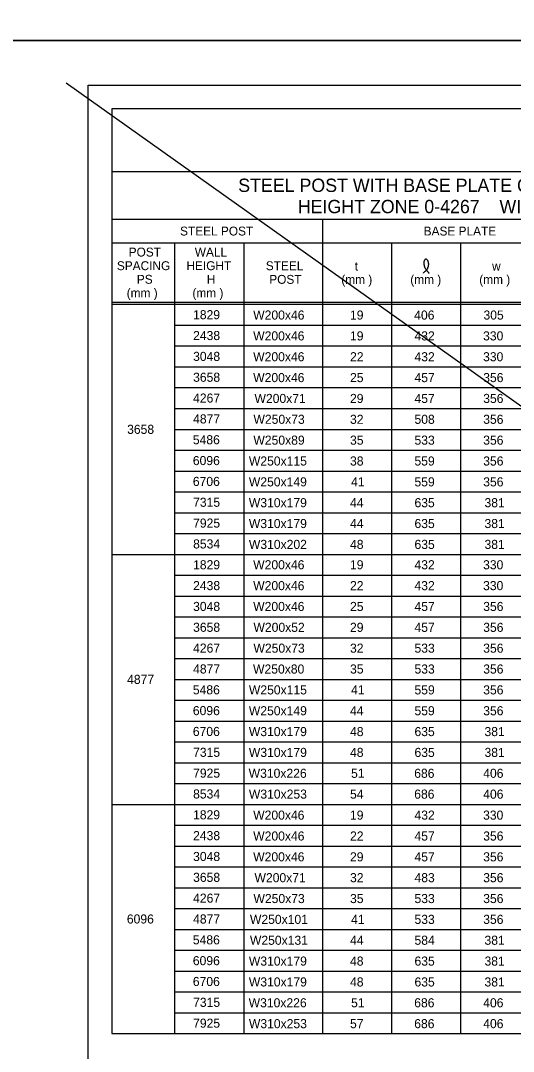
# Model space of a CAD drawing. Extents: x 3475 to 6558, y -3780 to 1166.
# Drawn here: x 5460.5 to 5627.2, y -957.8 to -609.5 of the extents above; entities that cross this region are included whole.
import ezdxf

# ---------------------------------------------------------------- set-up
doc = ezdxf.new("R2010")
doc.units = 0
for name, color, linetype in [('1', 7, 'Continuous'), ('2', 7, 'Continuous'), ('PLT-BNDY', 7, 'Continuous')]:
    doc.layers.add(name, color=color, linetype=linetype)

msp = doc.modelspace()

# ---------------------------------------------------------------- linework, layer by layer
at = {"layer": '1'}
for p, q in [((5475.9, -630.59), (6271.14, -1194.98)), ((5491.33, -639.3), (5491.33, -951.79)), ((5822.67, -639.3), (5491.33, -639.3)), ((5822.67, -660.64), (5491.33, -660.64)), ((5491.33, -676.64), (5822.67, -676.64)), ((5562.67, -676.64), (5562.67, -951.79)), ((5491.33, -684.64), (5822.67, -684.64)), ((5491.33, -684.64), (5559.34, -684.64)), ((5491.33, -684.64), (5559.34, -684.64)), ((5491.33, -684.64), (5559.34, -684.64)), ((5512.67, -951.79), (5512.67, -684.64)), ((5536, -684.64), (5536, -951.79)), ((5586, -684.64), (5586, -951.79)), ((5609.34, -684.64), (5609.34, -951.79)), ((5491.33, -704.64), (5822.67, -704.64)), ((5491.33, -705.39), (5822.67, -705.39)), ((5512.67, -712.43), (5822.67, -712.43)), ((5512.67, -719.47), (5822.67, -719.47)), ((5512.67, -726.51), (5822.67, -726.51)), ((5512.67, -733.55), (5822.67, -733.55)), ((5512.67, -740.59), (5822.67, -740.59)), ((5512.67, -747.63), (5822.67, -747.63)), ((5512.67, -754.67), (5822.67, -754.67)), ((5512.67, -761.71), (5822.67, -761.71)), ((5512.67, -768.75), (5822.67, -768.75)), ((5512.67, -775.79), (5822.67, -775.79)), ((5512.67, -782.83), (5822.67, -782.83)), ((5491.33, -789.87), (5822.67, -789.87)), ((5512.67, -796.91), (5822.67, -796.91)), ((5512.67, -803.95), (5822.67, -803.95)), ((5512.67, -810.99), (5822.67, -810.99)), ((5512.67, -818.03), (5822.67, -818.03)), ((5512.67, -825.07), (5822.67, -825.07)), ((5512.67, -832.11), (5822.67, -832.11)), ((5512.67, -839.15), (5822.67, -839.15)), ((5512.67, -846.19), (5822.67, -846.19)), ((5512.67, -853.23), (5822.67, -853.23)), ((5512.67, -860.27), (5822.67, -860.27)), ((5512.67, -867.31), (5822.67, -867.31)), ((5491.33, -874.35), (5822.67, -874.35)), ((5512.67, -881.39), (5822.67, -881.39)), ((5512.67, -888.43), (5822.67, -888.43)), ((5512.67, -895.47), (5822.67, -895.47)), ((5512.67, -902.51), (5822.67, -902.51)), ((5512.67, -909.55), (5822.67, -909.55)), ((5512.67, -916.59), (5822.67, -916.59)), ((5512.67, -923.63), (5822.67, -923.63)), ((5512.67, -930.67), (5822.67, -930.67)), ((5512.67, -937.71), (5822.67, -937.71)), ((5512.67, -944.75), (5822.67, -944.75)), ((5491.33, -951.79), (5822.67, -951.79))]:
    msp.add_line(p, q, dxfattribs=at)
msp.add_spline([(5596.73, -694.81), (5596.93, -694.64), (5597.05, -694.51), (5597.26, -694.31), (5597.41, -694.14), (5597.69, -693.94), (5597.89, -693.68), (5598.07, -693.49), (5598.19, -693.26), (5598.3, -693), (5598.37, -692.77), (5598.46, -692.54), (5598.48, -692.35), (5598.52, -692.1), (5598.53, -691.88), (5598.52, -691.63), (5598.47, -691.38), (5598.42, -691.14), (5598.36, -690.91), (5598.27, -690.68), (5598.2, -690.54), (5598.11, -690.44), (5598.01, -690.35), (5597.91, -690.26), (5597.8, -690.2), (5597.72, -690.18), (5597.55, -690.18), (5597.45, -690.2), (5597.31, -690.26), (5597.21, -690.34), (5597.15, -690.42), (5597.09, -690.54), (5597.01, -690.66), (5596.98, -690.8), (5596.94, -690.91), (5596.91, -691.15), (5596.88, -691.32), (5596.91, -691.51), (5596.91, -691.71), (5596.94, -691.98), (5596.97, -692.22), (5597, -692.38), (5597.08, -692.6), (5597.17, -692.83), (5597.27, -693.03), (5597.37, -693.22), (5597.49, -693.45), (5597.68, -693.63), (5597.8, -693.84), (5597.94, -694), (5598.05, -694.18), (5598.19, -694.35), (5598.32, -694.52), (5598.43, -694.63), (5598.54, -694.76), (5598.65, -694.93)], degree=3, dxfattribs=at)
at = {"layer": '2'}
for p, q in [((5483.34, -1195.31), (5483.34, -631.31)), ((5483.34, -631.31), (6269.34, -631.31))]:
    msp.add_line(p, q, dxfattribs=at)
at = {"layer": 'PLT-BNDY'}
for points in [[(5443.34, -22.31), (6284.34, -22.31), (6284.34, -616.31), (5443.34, -616.31)], [(5443.34, -616.31), (6284.34, -616.31), (6284.34, -1210.31), (5443.34, -1210.31)]]:
    msp.add_lwpolyline(points, close=True, dxfattribs=at)

# ---------------------------------------------------------------- texts
at = {"layer": '1'}
for s, height, p in [('STEEL POST WITH BASE PLATE CONNECTION TO SPREAD FOOTING', 4.5001, (5534.1, -667.43)), ('HEIGHT ZONE 0-4267    WIND PRESSURE = 0.96 kPa', 4.5001, (5554.26, -674.6)), ('STEEL POST', 3, (5514.44, -682.14)), ('BASE PLATE', 3, (5596.84, -682.14)), ('POST', 3, (5497.06, -689.24)), ('WALL', 3, (5519.42, -689.24)), ('SPACING', 3, (5493.06, -693.84)), ('HEIGHT', 3, (5516.59, -693.84)), ('STEEL', 3, (5543.44, -693.86)), ('t', 3, (5573.5, -694)), ('w', 3, (5619.98, -694)), ('PS', 3, (5499.82, -698.44)), ('H', 3, (5523.47, -698.44)), ('POST', 3, (5544.61, -698.46)), ('(mm )', 3, (5568.98, -698.5)), ('(mm )', 3, (5592.31, -698.5)), ('(mm )', 3, (5615.64, -698.5)), ('(mm )', 3, (5496.39, -703.04)), ('(mm )', 3, (5518.62, -703.04)), ('1829', 3.07, (5518.84, -710.44)), ('W200x46', 3.07, (5539.17, -710.55)), ('19', 3.07, (5571.92, -710.55)), ('406', 3.07, (5593.64, -710.55)), ('305', 3.07, (5617.06, -710.55)), ('2438', 3.07, (5518.85, -717.48)), ('W200x46', 3.07, (5539.17, -717.59)), ('19', 3.07, (5571.92, -717.59)), ('432', 3.07, (5593.73, -717.59)), ('330', 3.07, (5616.93, -717.59)), ('3048', 3.07, (5518.85, -724.52)), ('W200x46', 3.07, (5539.17, -724.64)), ('22', 3.07, (5571.93, -724.64)), ('432', 3.07, (5593.73, -724.64)), ('330', 3.07, (5616.93, -724.64)), ('3658', 3.07, (5518.85, -731.56)), ('W200x46', 3.07, (5539.17, -731.68)), ('25', 3.07, (5571.93, -731.68)), ('457', 3.07, (5593.73, -731.68)), ('356', 3.07, (5616.98, -731.68)), ('4267', 3.07, (5518.85, -738.6)), ('W200x71', 3.07, (5539.61, -738.73)), ('29', 3.07, (5571.92, -738.73)), ('457', 3.07, (5593.73, -738.73)), ('356', 3.07, (5616.98, -738.73)), ('4877', 3.07, (5518.85, -745.64)), ('W250x73', 3.07, (5539.26, -745.77)), ('32', 3.07, (5571.93, -745.77)), ('508', 3.07, (5593.73, -745.77)), ('356', 3.07, (5616.98, -745.77)), ('3658', 3.07, (5496.53, -749.16)), ('5486', 3.07, (5518.76, -752.68)), ('W250x89', 3.07, (5539.24, -752.82)), ('35', 3.07, (5571.93, -752.82)), ('533', 3.07, (5593.73, -752.82)), ('356', 3.07, (5616.98, -752.82)), ('6096', 3.07, (5518.76, -759.72)), ('W250x115', 3.07, (5537.72, -759.86)), ('38', 3.07, (5571.93, -759.86)), ('559', 3.07, (5593.72, -759.86)), ('356', 3.07, (5616.98, -759.86)), ('6706', 3.07, (5518.76, -766.76)), ('W250x149', 3.07, (5537.71, -766.91)), ('41', 3.07, (5572.28, -766.91)), ('559', 3.07, (5593.72, -766.91)), ('356', 3.07, (5616.98, -766.91)), ('7315', 3.07, (5518.85, -773.8)), ('W310x179', 3.07, (5537.71, -773.95)), ('44', 3.07, (5571.93, -773.95)), ('635', 3.07, (5593.73, -773.95)), ('381', 3.07, (5617.41, -773.95)), ('7925', 3.07, (5518.85, -780.84)), ('W310x179', 3.07, (5537.71, -780.99)), ('44', 3.07, (5571.93, -780.99)), ('635', 3.07, (5593.73, -780.99)), ('381', 3.07, (5617.41, -780.99)), ('8534', 3.07, (5518.85, -787.88)), ('W310x202', 3.07, (5537.72, -788.04)), ('48', 3.07, (5571.93, -788.04)), ('635', 3.07, (5593.73, -788.04)), ('381', 3.07, (5617.41, -788.04)), ('1829', 3.07, (5518.84, -794.92)), ('W200x46', 3.07, (5539.17, -794.92)), ('19', 3.07, (5571.92, -794.92)), ('432', 3.07, (5593.73, -794.92)), ('330', 3.07, (5616.93, -794.92)), ('2438', 3.07, (5518.85, -801.96)), ('W200x46', 3.07, (5539.17, -801.97)), ('22', 3.07, (5571.93, -801.97)), ('432', 3.07, (5593.73, -801.97)), ('330', 3.07, (5616.93, -801.97)), ('3048', 3.07, (5518.85, -809)), ('W200x46', 3.07, (5539.17, -809.01)), ('25', 3.07, (5571.93, -809.01)), ('457', 3.07, (5593.73, -809.01)), ('356', 3.07, (5616.98, -809.01)), ('3658', 3.07, (5518.85, -816.04)), ('W200x52', 3.07, (5539.26, -816.06)), ('29', 3.07, (5571.92, -816.06)), ('457', 3.07, (5593.73, -816.06)), ('356', 3.07, (5616.98, -816.06)), ('4267', 3.07, (5518.85, -823.08)), ('W250x73', 3.07, (5539.26, -823.1)), ('32', 3.07, (5571.93, -823.1)), ('533', 3.07, (5593.73, -823.1)), ('356', 3.07, (5616.98, -823.1)), ('4877', 3.07, (5518.85, -830.12)), ('W250x80', 3.07, (5539.12, -830.15)), ('35', 3.07, (5571.93, -830.15)), ('533', 3.07, (5593.73, -830.15)), ('356', 3.07, (5616.98, -830.15)), ('4877', 3.07, (5496.53, -833.64)), ('5486', 3.07, (5518.76, -837.16)), ('W250x115', 3.07, (5537.72, -837.19)), ('41', 3.07, (5572.28, -837.19)), ('559', 3.07, (5593.72, -837.19)), ('356', 3.07, (5616.98, -837.19)), ('6096', 3.07, (5518.76, -844.2)), ('W250x149', 3.07, (5537.71, -844.24)), ('44', 3.07, (5571.93, -844.24)), ('559', 3.07, (5593.72, -844.24)), ('356', 3.07, (5616.98, -844.24)), ('6706', 3.07, (5518.76, -851.24)), ('W310x179', 3.07, (5537.71, -851.28)), ('48', 3.07, (5571.93, -851.28)), ('635', 3.07, (5593.73, -851.28)), ('381', 3.07, (5617.41, -851.28)), ('7315', 3.07, (5518.85, -858.28)), ('W310x179', 3.07, (5537.71, -858.32)), ('48', 3.07, (5571.93, -858.32)), ('635', 3.07, (5593.73, -858.32)), ('381', 3.07, (5617.41, -858.32)), ('7925', 3.07, (5518.85, -865.32)), ('W310x226', 3.07, (5537.64, -865.37)), ('51', 3.07, (5572.28, -865.37)), ('686', 3.07, (5593.64, -865.37)), ('406', 3.07, (5616.98, -865.37)), ('8534', 3.07, (5518.85, -872.36)), ('W310x253', 3.07, (5537.72, -872.41)), ('54', 3.07, (5571.93, -872.41)), ('686', 3.07, (5593.64, -872.41)), ('406', 3.07, (5616.98, -872.41)), ('1829', 3.07, (5518.84, -879.4)), ('W200x46', 3.07, (5539.17, -879.51)), ('19', 3.07, (5571.92, -879.51)), ('432', 3.07, (5593.73, -879.51)), ('330', 3.07, (5616.93, -879.51)), ('2438', 3.07, (5518.85, -886.44)), ('W200x46', 3.07, (5539.17, -886.56)), ('22', 3.07, (5571.93, -886.56)), ('457', 3.07, (5593.73, -886.56)), ('356', 3.07, (5616.98, -886.56)), ('3048', 3.07, (5518.85, -893.48)), ('W200x46', 3.07, (5539.17, -893.6)), ('29', 3.07, (5571.92, -893.6)), ('457', 3.07, (5593.73, -893.6)), ('356', 3.07, (5616.98, -893.6)), ('3658', 3.07, (5518.85, -900.52)), ('W200x71', 3.07, (5539.61, -900.64)), ('32', 3.07, (5571.93, -900.64)), ('483', 3.07, (5593.73, -900.64)), ('356', 3.07, (5616.98, -900.64)), ('4267', 3.07, (5518.85, -907.56)), ('W250x73', 3.07, (5539.26, -907.69)), ('35', 3.07, (5571.93, -907.69)), ('533', 3.07, (5593.73, -907.69)), ('356', 3.07, (5616.98, -907.69)), ('6096', 3.07, (5496.44, -914.6)), ('4877', 3.07, (5518.85, -914.6)), ('W250x101', 3.07, (5538.07, -914.73)), ('41', 3.07, (5572.28, -914.73)), ('533', 3.07, (5593.73, -914.73)), ('356', 3.07, (5616.98, -914.73)), ('5486', 3.07, (5518.76, -921.64)), ('W250x131', 3.07, (5538.07, -921.78)), ('44', 3.07, (5571.93, -921.78)), ('584', 3.07, (5593.73, -921.78)), ('381', 3.07, (5617.41, -921.78)), ('6096', 3.07, (5518.76, -928.68)), ('W310x179', 3.07, (5537.71, -928.82)), ('48', 3.07, (5571.93, -928.82)), ('635', 3.07, (5593.73, -928.82)), ('381', 3.07, (5617.41, -928.82)), ('6706', 3.07, (5518.76, -935.72)), ('W310x179', 3.07, (5537.71, -935.87)), ('48', 3.07, (5571.93, -935.87)), ('635', 3.07, (5593.73, -935.87)), ('381', 3.07, (5617.41, -935.87)), ('7315', 3.07, (5518.85, -942.76)), ('W310x226', 3.07, (5537.64, -942.91)), ('51', 3.07, (5572.28, -942.91)), ('686', 3.07, (5593.64, -942.91)), ('406', 3.07, (5616.98, -942.91)), ('7925', 3.07, (5518.85, -949.8)), ('W310x253', 3.07, (5537.72, -949.96)), ('57', 3.07, (5571.93, -949.96)), ('686', 3.07, (5593.64, -949.96)), ('406', 3.07, (5616.98, -949.96))]:
    msp.add_text(s, height=height, dxfattribs=at).set_placement(p)

doc.saveas('drawing.dxf')
